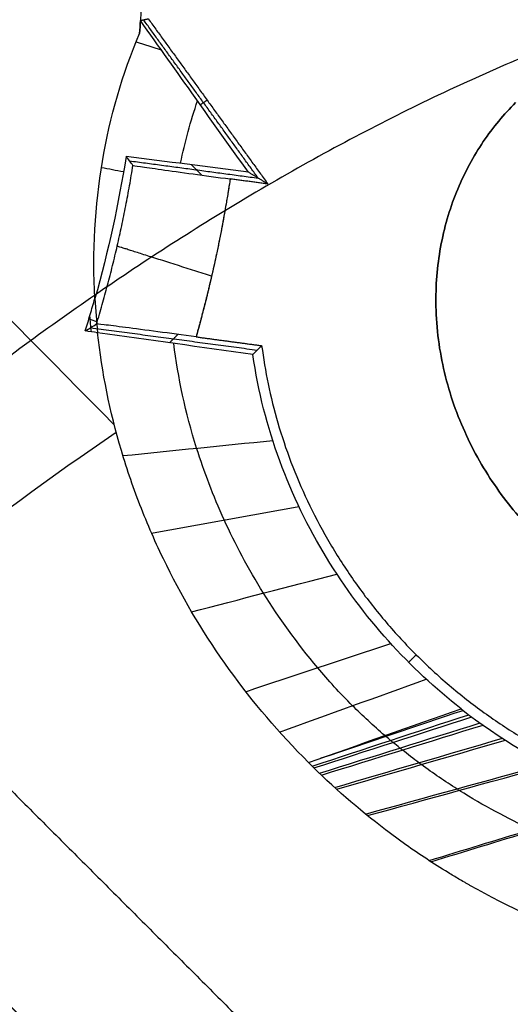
# Model space of a CAD drawing. Header units: millimetres. Extents: x -657 to 864, y -831 to 851.
# Tile 339 of 656: x -517.02 to -515.93, y 115.39 to 117.58. Entities that reach past the tile are written whole.
import ezdxf

# ---------------------------------------------------------------- set-up
doc = ezdxf.new("R2010")
doc.units = ezdxf.units.MM
doc.layers.add('Default', color=7, linetype='Continuous', true_color=0x000000)

msp = doc.modelspace()

# ---------------------------------------------------------------- linework, layer by layer
at = {"layer": 'Default'}
for points in [[(-473.689, 252.9367, -369.8785), (-564.1373, 162.4884, -369.8785), (-654.5856, 72.0401, -369.8785)], [(-474.323, 252.1079, -369.6653), (-564.0399, 162.3909, -369.6653), (-653.7569, 72.6739, -369.6653)], [(-363.37, 241.8283, -413.9261), (-503.4234, 101.7749, -413.9261), (-643.4767, -38.2784, -413.9261)], [(-363.801, 241.2679, -413.6894), (-503.3586, 101.7103, -413.6894), (-642.9162, -37.8474, -413.6894)], [(-236.2074, 159.5297, -441.8414), (-398.6931, -2.956, -441.8414), (-561.1788, -165.4416, -441.8414)], [(-236.6391, 159.098, -441.5875), (-398.6931, -2.956, -441.5875), (-560.747, -165.0099, -441.5875)]]:
    msp.add_open_spline(points, degree=2, dxfattribs=at)
for points, knots in [([(-593.1474, 191.4984, -340.3025), (-583.971, 182.322, -350.7035), (-555.936, 154.287, -379.3443), (-491.4402, 89.7912, -426.6492), (-434.2151, 32.5661, -441.8414), (-398.6931, -2.956, -441.8414)], [2.41548, 2.41548, 2.41548, 2.41548, 70.396144, 198.636056, 404.995527, 404.995527, 404.995527, 404.995527]), ([(-592.6359, 190.9868, -340.5563), (-583.5819, 181.9329, -350.7875), (-555.6847, 154.0357, -379.2423), (-491.3808, 89.7317, -426.406), (-434.1928, 32.5437, -441.5875), (-398.6931, -2.956, -441.5875)], [2.408267, 2.408267, 2.408267, 2.408267, 69.367076, 197.537893, 403.786179, 403.786179, 403.786179, 403.786179])]:
    msp.add_open_spline(points, degree=3, knots=knots, dxfattribs=at)
msp.add_rational_spline([(-514.6793, 123.5984, -340.4796), (-520.4918, 129.411, -340.4796), (-525.7759, 124.1269, -340.4796), (-531.06, 118.8427, -340.4796), (-525.2475, 113.0302, -340.4796)], [1, 0.707106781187, 1, 0.707106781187, 1], degree=2, knots=[1.570796, 1.570796, 1.570796, 3.141593, 3.141593, 4.712389, 4.712389, 4.712389], dxfattribs=at)
at = {"layer": 'Default', "color": 18, "true_color": 0x000000}
for points, knots in [([(-520.6428, 123.022, -335.8484), (-520.5535, 122.9841, -335.8484), (-520.347, 122.8928, -335.8481), (-520.0205, 122.7357, -335.8463), (-519.6514, 122.5428, -335.8428), (-519.2523, 122.3172, -335.837), (-518.8138, 122.0502, -335.8284), (-518.3321, 121.7348, -335.8162), (-517.8079, 121.3661, -335.7996), (-517.2442, 120.9413, -335.7779), (-516.649, 120.4613, -335.7505), (-516.0426, 119.939, -335.7177), (-515.4446, 119.3908, -335.6804), (-514.8557, 118.8186, -335.6386), (-514.252, 118.1976, -335.5903), (-513.8486, 117.7569, -335.5539), (-513.6392, 117.5208, -335.5338)], [0.819002, 0.819002, 0.819002, 0.819002, 1.223022, 1.760617, 2.334376, 2.970221, 3.68859, 4.498707, 5.402848, 6.40286, 7.494362, 8.654622, 9.813624, 10.959228, 12.169282, 13.529246, 13.529246, 13.529246, 13.529246]), ([(-513.8588, 117.3012, -334.7666), (-514.0777, 117.5214, -334.7955), (-514.4976, 117.9316, -334.85), (-515.1206, 118.5073, -334.9283), (-515.7235, 119.0358, -335.0018), (-516.3309, 119.5402, -335.0737), (-516.9416, 120.0186, -335.1438), (-517.5357, 120.4562, -335.2099), (-518.0934, 120.8414, -335.27), (-518.6073, 121.1739, -335.3238), (-519.0749, 121.4567, -335.3714), (-519.4965, 121.6946, -335.413), (-519.8764, 121.8943, -335.4495), (-520.2242, 122.064, -335.4821), (-520.5525, 122.212, -335.5119), (-520.7905, 122.3099, -335.533), (-520.9201, 122.3599, -335.5442), (-520.9435, 122.3688, -335.5462)], [0, 0, 0, 0, 1.242741, 2.348493, 3.395351, 4.454451, 5.514702, 6.512121, 7.425935, 8.252143, 8.992431, 9.648879, 10.229917, 10.754221, 11.245477, 11.723365, 11.828336, 11.828336, 11.828336, 11.828336]), ([(-517.2573, 119.3927, -335.4683), (-517.1894, 119.2887, -335.34), (-517.1128, 119.1586, -335.1699), (-517.037, 118.9967, -334.9545), (-517.0365, 118.9957, -334.9532), (-517.0349, 118.9922, -334.9486), (-517.0324, 118.9869, -334.9415), (-517.0265, 118.9742, -334.9245), (-517.0143, 118.9472, -334.8886), (-517.003, 118.9215, -334.8544), (-516.9795, 118.8667, -334.7816), (-516.9627, 118.8256, -334.727), (-516.9447, 118.7783, -334.6645), (-516.9438, 118.7758, -334.6612), (-516.9423, 118.7719, -334.656), (-516.9401, 118.7661, -334.6484), (-516.9351, 118.7527, -334.6308), (-516.9257, 118.727, -334.5969), (-516.9185, 118.7067, -334.5702), (-516.9052, 118.6682, -334.5198), (-516.8977, 118.6456, -334.4903), (-516.8789, 118.5869, -334.414), (-516.8711, 118.5602, -334.3794), (-516.8669, 118.5457, -334.3608), (-516.8665, 118.5444, -334.3592), (-516.8661, 118.543, -334.3573), (-516.8654, 118.5408, -334.3544), (-516.8639, 118.5356, -334.3478), (-516.861, 118.5253, -334.3346), (-516.8552, 118.5049, -334.3084), (-516.8442, 118.4645, -334.2568), (-516.8357, 118.4307, -334.214), (-516.8196, 118.3641, -334.1303), (-516.8103, 118.3213, -334.077), (-516.7859, 118.1974, -333.9247), (-516.7745, 118.1211, -333.8331), (-516.7661, 118.0492, -333.749), (-516.7657, 118.0459, -333.7451), (-516.7651, 118.0403, -333.7386), (-516.7641, 118.032, -333.7289), (-516.762, 118.0127, -333.7064), (-516.7582, 117.9742, -333.662), (-516.7519, 117.8979, -333.575), (-516.7487, 117.8337, -333.5037), (-516.7453, 117.707, -333.3657), (-516.7467, 117.625, -333.2796), (-516.7514, 117.5455, -333.1993)], [-4.050874, -4.050874, -4.050874, -4.050874, -3.038156, -3.038156, -3.022332, -3.022332, -3.006508, -2.974861, -2.911566, -2.784976, -2.784976, -2.531796, -2.531796, -2.523885, -2.523885, -2.515973, -2.500149, -2.468501, -2.405207, -2.405207, -2.278617, -2.278617, -2.025437, -2.025437, -2.021481, -2.021481, -2.017525, -2.009613, -1.99379, -1.962142, -1.898847, -1.772257, -1.772257, -1.519078, -1.519078, -1.012719, -1.012719, -0.996895, -0.996895, -0.981071, -0.949424, -0.886129, -0.759539, -0.506359, -0.506359, 0, 0, 0, 0]), ([(-516.7662, 117.2528, -336.4474), (-516.766, 117.2526, -336.4774), (-516.7605, 117.2518, -336.5057), (-516.7386, 117.2486, -336.5594), (-516.7225, 117.2463, -336.5849), (-516.6834, 117.2408, -336.6252), (-516.6592, 117.2374, -336.6423), (-516.607, 117.2303, -336.6646), (-516.5791, 117.2265, -336.6704), (-516.5509, 117.2227, -336.6704)], [-0.4740312, -0.4740312, -0.4740312, -0.4740312, -0.3555234, -0.3555234, -0.2370156, -0.2370156, -0.1185078, -0.1185078, 0, 0, 0, 0]), ([(-516.6264, 116.8727, -336.6704), (-516.6561, 116.8767, -336.6704), (-516.6842, 116.8805, -336.6647), (-516.7375, 116.8875, -336.6417), (-516.7626, 116.8908, -336.6249), (-516.8023, 116.8959, -336.5841), (-516.8189, 116.8981, -336.559), (-516.8409, 116.9007, -336.5049), (-516.8467, 116.9014, -336.4765), (-516.8469, 116.9013, -336.4474)], [-0.4794973, -0.4794973, -0.4794973, -0.4794973, -0.3596229, -0.3596229, -0.2397486, -0.2397486, -0.1198743, -0.1198743, 0, 0, 0, 0]), ([(-516.3774, 115.9293, -331.9648), (-516.5067, 116.0586, -332.0539), (-516.6116, 116.2045, -332.1506), (-516.7014, 116.3857, -332.2713), (-516.7116, 116.4075, -332.2858), (-516.7304, 116.4497, -332.314), (-516.7393, 116.4709, -332.3281), (-516.7644, 116.5347, -332.371), (-516.7791, 116.5775, -332.4), (-516.8174, 116.7069, -332.4885), (-516.835, 116.7942, -332.5497), (-516.8445, 116.8818, -332.614)], [-1.710649, -1.710649, -1.710649, -1.710649, -0.855325, -0.855325, -0.748409, -0.748409, -0.641494, -0.641494, -0.427662, -0.427662, 0, 0, 0, 0]), ([(-516.2085, 115.9888, -331.8161), (-516.2333, 116.0109, -331.8313), (-516.2889, 116.0616, -331.866), (-516.3836, 116.1672, -331.938), (-516.4825, 116.3051, -332.0313), (-516.5684, 116.4676, -332.1414), (-516.639, 116.6536, -332.2696), (-516.6664, 116.7825, -332.362), (-516.6758, 116.8582, -332.4184)], [-0.0050423, -0.0050423, -0.0050423, -0.0050423, 0.0196099, 0.0513122, 0.1147169, 0.1781215, 0.2415261, 0.3371163, 0.3371163, 0.3371163, 0.3371163]), ([(-516.0393, 116.0483, -331.6667), (-516.1524, 116.1369, -331.7268), (-516.2562, 116.2499, -331.8026), (-516.4188, 116.5169, -331.9856), (-516.4774, 116.6709, -332.0929), (-516.5006, 116.8336, -332.2159)], [0, 0, 0, 0, 0.736061, 0.736061, 1.472121, 1.472121, 1.472121, 1.472121]), ([(-516.8031, 116.6604, -332.4568), (-517.0895, 116.4693, -332.3239), (-517.6534, 116.0043, -332.1861), (-518.1184, 115.4404, -332.3239), (-518.3094, 115.154, -332.4568)], [5.475774, 5.475774, 5.475774, 5.475774, 7.188789, 8.901832, 8.901832, 8.901832, 8.901832]), ([(-516.0393, 116.0483, -331.6667), (-515.9541, 115.9816, -331.6215), (-515.8615, 115.927, -331.5867), (-515.765, 115.8855, -331.5622), (-515.7618, 115.8842, -331.5614), (-515.7579, 115.8825, -331.5604), (-515.7519, 115.88, -331.559), (-515.7381, 115.8743, -331.5557), (-515.7105, 115.8635, -331.5495), (-515.6868, 115.855, -331.545), (-515.6396, 115.8393, -331.5369), (-515.6083, 115.8304, -331.5329), (-515.5152, 115.8078, -331.5247), (-515.4544, 115.7985, -331.5245), (-515.3948, 115.794, -331.5297), (-515.3921, 115.7938, -331.5299), (-515.3886, 115.7935, -331.5302), (-515.3832, 115.7932, -331.5307), (-515.3708, 115.7924, -331.532), (-515.346, 115.7913, -331.5351), (-515.2964, 115.7904, -331.543), (-515.2543, 115.7922, -331.5528), (-515.1707, 115.799, -331.5765), (-515.1159, 115.8079, -331.5978), (-514.9562, 115.8472, -331.6779), (-514.8561, 115.8904, -331.753), (-514.7667, 115.9478, -331.8499)], [-2.044559, -2.044559, -2.044559, -2.044559, -1.02228, -1.02228, -1.014293, -1.014293, -1.006306, -0.990333, -0.958387, -0.894495, -0.894495, -0.76671, -0.76671, -0.51114, -0.51114, -0.507146, -0.507146, -0.503153, -0.495167, -0.479194, -0.447247, -0.383355, -0.383355, -0.25557, -0.25557, 0, 0, 0, 0]), ([(-514.67, 115.8525, -331.9955), (-514.6702, 115.8523, -331.9953), (-514.6704, 115.8522, -331.9951), (-514.6708, 115.852, -331.9946), (-514.7753, 115.7851, -331.8759), (-514.8934, 115.7325, -331.7857), (-515.037, 115.6975, -331.7186), (-515.1094, 115.68, -331.6848), (-515.1886, 115.6671, -331.6574), (-515.3651, 115.6578, -331.6205), (-515.4621, 115.6618, -331.6117), (-515.5644, 115.68, -331.617), (-515.5657, 115.6802, -331.6171), (-515.6679, 115.6987, -331.6227), (-515.7738, 115.7306, -331.6414), (-515.9346, 115.8042, -331.6898), (-515.9893, 115.8335, -331.7095), (-516.0451, 115.8685, -331.7334), (-516.0468, 115.8696, -331.7342), (-516.0747, 115.8873, -331.7463), (-516.101, 115.9052, -331.7585), (-516.1291, 115.9259, -331.7727), (-516.1431, 115.9363, -331.7798), (-516.1572, 115.9472, -331.7873), (-516.1712, 115.9583, -331.7949), (-516.1781, 115.9639, -331.7987), (-516.1851, 115.9695, -331.8026), (-516.1921, 115.9753, -331.8066), (-516.1937, 115.9767, -331.8076), (-516.1986, 115.9809, -331.8104), (-516.2019, 115.9837, -331.8123), (-516.2066, 115.9877, -331.8151), (-516.2073, 115.9883, -331.8155), (-516.2081, 115.9889, -331.8159)], [0.243913, 0.243913, 0.243913, 0.243913, 0.2443534, 0.2443534, 0.2448761, 0.4970371, 0.4970371, 0.4980824, 0.6246856, 0.6246856, 0.7497208, 0.7497208, 0.7512888, 0.7512888, 0.8760627, 0.877892, 0.9392336, 0.9392336, 0.9411936, 0.9411936, 0.970819, 0.970819, 0.9728444, 0.9866118, 0.9866118, 0.9886698, 0.9945081, 0.9945081, 0.9965825, 0.9965825, 1.0005388, 1.0005388, 1.0010929, 1.0010929, 1.0010929, 1.0010929]), ([(-514.5134, 115.6973, -332.1009), (-514.638, 115.6044, -331.9234), (-514.7867, 115.5322, -331.8014), (-514.996, 115.4812, -331.7087), (-515.036, 115.4734, -331.6942), (-515.1203, 115.4612, -331.6695), (-515.1632, 115.4571, -331.6599), (-515.2943, 115.4511, -331.639), (-515.3846, 115.4555, -331.6354), (-515.6641, 115.4964, -331.6528), (-515.8433, 115.5568, -331.6991), (-516.0225, 115.6584, -331.773), (-516.0239, 115.6591, -331.7736), (-516.0279, 115.6615, -331.7753), (-516.034, 115.665, -331.7778), (-516.0481, 115.6732, -331.7838), (-516.0762, 115.69, -331.796), (-516.0999, 115.7051, -331.8069), (-516.1466, 115.7359, -331.8291), (-516.1771, 115.7575, -331.8446), (-516.2665, 115.8256, -331.8929), (-516.3234, 115.8752, -331.9276), (-516.3774, 115.9293, -331.9648)], [-3.125072, -3.125072, -3.125072, -3.125072, -2.343804, -2.343804, -2.148487, -2.148487, -1.95317, -1.95317, -1.562536, -1.562536, -0.781268, -0.781268, -0.769061, -0.769061, -0.756853, -0.732439, -0.68361, -0.585951, -0.585951, -0.390634, -0.390634, 0, 0, 0, 0])]:
    msp.add_open_spline(points, degree=3, knots=knots, dxfattribs=at)
for points, degree in [([(-523.5566, 121.9075, -335.4293), (-520.2234, 118.5743, -333.1302), (-516.8902, 115.2411, -330.8311), (-513.557, 111.9079, -328.532)], 3), ([(-503.3988, 108.8282, -335.8484), (-509.7398, 115.1691, -335.8484), (-516.0807, 121.5101, -335.8484)], 2), ([(-503.4321, 108.7949, -338.4639), (-509.773, 115.1359, -338.4639), (-516.114, 121.4768, -338.4639)], 2), ([(-516.1442, 121.4466, -337.5672), (-509.8033, 115.1057, -337.5672), (-503.4623, 108.7647, -337.5672)], 2), ([(-516.1744, 121.4164, -336.6704), (-509.8335, 115.0755, -336.6704), (-503.4925, 108.7345, -336.6704)], 2), ([(-516.7514, 117.5455, -333.1993), (-516.7508, 117.5549, -333.213), (-516.7503, 117.5644, -333.2268), (-516.7498, 117.5739, -333.2405)], 3), ([(-516.7498, 117.5739, -333.2405), (-516.7411, 117.5759, -334.9554), (-516.7324, 117.5778, -336.6704)], 2), ([(-516.5104, 117.2377, -332.5797), (-516.588, 117.3465, -332.7802), (-516.6678, 117.4586, -333.0005), (-516.7498, 117.5739, -333.2405)], 3), ([(-516.4888, 117.2246, -334.6251), (-516.6158, 117.4, -334.6251), (-516.7428, 117.5755, -334.6251)], 2), ([(-516.7324, 117.5778, -336.6704), (-516.5999, 117.3946, -336.6704), (-516.4673, 117.2115, -336.6704)], 2), ([(-517.6657, 117.5461, -333.0659), (-517.3797, 117.2566, -332.8669), (-517.0936, 116.9671, -332.6678), (-516.8076, 116.6776, -332.4687)], 3), ([(-516.8507, 116.9574, -332.6703), (-516.8622, 117.1643, -332.8266), (-516.8276, 117.3656, -332.9977), (-516.7514, 117.5455, -333.1993)], 3), ([(-516.7594, 117.5266, -333.1781), (-516.7407, 117.5207, -333.1539), (-516.7221, 117.5147, -333.1297), (-516.7034, 117.5088, -333.1055)], 3), ([(-516.6609, 117.2574, -332.7454), (-516.6511, 117.3049, -332.789), (-516.6384, 117.3511, -332.8336), (-516.6231, 117.3958, -332.8795)], 3), ([(-516.617, 117.3874, -332.8639), (-516.6095, 117.3924, -334.7672), (-516.602, 117.3975, -336.6704)], 2), ([(-516.7814, 117.2727, -332.879), (-516.7979, 117.1689, -332.7822), (-516.8207, 117.0634, -332.7127), (-516.8507, 116.9574, -332.6703)], 3), ([(-516.5104, 117.2377, -332.5797), (-516.6007, 117.2493, -332.6795), (-516.691, 117.261, -332.7793), (-516.7814, 117.2727, -332.879)], 3), ([(-516.7662, 117.2528, -336.4474), (-516.7712, 117.2594, -335.258), (-516.7763, 117.266, -334.0685), (-516.7814, 117.2727, -332.879)], 3), ([(-516.8362, 117.2483, -332.906), (-516.8198, 117.2452, -332.8867), (-516.8035, 117.2421, -332.8675), (-516.7872, 117.2389, -332.8482)], 3), ([(-516.7739, 117.2629, -334.6261), (-516.6314, 117.2438, -334.6251), (-516.4889, 117.2246, -334.6242)], 2), ([(-516.6137, 117.2312, -336.6606), (-516.6251, 117.2426, -334.6898), (-516.6364, 117.2539, -332.7189)], 2), ([(-516.4673, 117.2115, -336.6704), (-516.4888, 117.2246, -334.6251), (-516.5104, 117.2377, -332.5797)], 2), ([(-516.4673, 117.2115, -336.6704), (-516.5091, 117.2171, -336.6704), (-516.5509, 117.2227, -336.6704)], 2), ([(-516.8721, 116.8857, -332.6457), (-516.8682, 116.8979, -332.6492), (-516.8609, 116.9221, -332.6568), (-516.854, 116.9457, -332.6656), (-516.8507, 116.9574, -332.6703)], 3), ([(-516.8507, 116.9574, -332.6703), (-516.8493, 116.9322, -332.6512), (-516.8473, 116.907, -332.6325), (-516.8445, 116.8818, -332.614)], 3), ([(-516.8583, 116.8838, -332.6298), (-516.8596, 116.8957, -332.6386), (-516.8607, 116.9077, -332.6474), (-516.8617, 116.9196, -332.6563)], 3), ([(-518.5631, 116.9141, -332.8996), (-516.8017, 115.1527, -331.6846), (-515.0404, 113.3913, -330.4697), (-513.279, 111.6299, -329.2548)], 3), ([(-516.8721, 116.8857, -332.6457), (-516.8636, 116.8909, -333.9129), (-516.8552, 116.8961, -335.1802), (-516.8469, 116.9013, -336.4474)], 3), ([(-516.8638, 116.9125, -332.6539), (-516.8582, 116.9107, -332.6468), (-516.8526, 116.9089, -332.6398), (-516.847, 116.9071, -332.6327)], 3), ([(-516.8445, 116.8818, -332.614), (-516.8537, 116.8831, -332.6246), (-516.8629, 116.8844, -332.6351), (-516.8721, 116.8857, -332.6457)], 3), ([(-516.8601, 116.8931, -334.444), (-516.6755, 116.8682, -334.4431), (-516.4909, 116.8434, -334.4423)], 2), ([(-516.5006, 116.8336, -332.2159), (-516.6152, 116.8497, -332.3486), (-516.7299, 116.8657, -332.4813), (-516.8445, 116.8818, -332.614)], 3), ([(-516.6854, 116.8595, -332.4299), (-516.6761, 116.8688, -334.5483), (-516.6668, 116.8781, -336.6667)], 2), ([(-516.6264, 116.8727, -336.6704), (-516.5538, 116.8629, -336.6704), (-516.4811, 116.8532, -336.6704)], 2), ([(-516.4811, 116.8532, -336.6704), (-516.4876, 116.8466, -335.1856), (-516.4941, 116.8401, -333.7007), (-516.5006, 116.8336, -332.2159)], 3), ([(-517.8095, 116.6408, -334.7846), (-517.0695, 115.9008, -334.3829), (-516.3295, 115.1608, -333.9812)], 2), ([(-516.7887, 116.6094, -332.4216), (-516.678, 116.6207, -332.3063), (-516.5673, 116.6319, -332.1909), (-516.4566, 116.6431, -332.0756)], 3), ([(-518.1443, 116.4953, -334.4358), (-517.4044, 115.7553, -334.0341), (-516.6644, 115.0153, -333.6323)], 2), ([(-516.7254, 116.4379, -332.3057), (-516.6164, 116.4576, -332.1946), (-516.5075, 116.4772, -332.0836), (-516.3986, 116.4969, -331.9725)], 3), ([(-516.6364, 116.2633, -332.1894), (-516.529, 116.2911, -332.0827), (-516.4216, 116.319, -331.9759), (-516.3142, 116.3468, -331.8692)], 3), ([(-517.955, 116.3059, -335.1334), (-517.215, 115.5659, -334.7317), (-516.475, 114.826, -334.33)], 2), ([(-516.5164, 116.0862, -332.0711), (-516.4092, 116.1218, -331.9688), (-516.302, 116.1573, -331.8665), (-516.1948, 116.1928, -331.7642)], 3), ([(-516.8099, 114.6805, -333.9812), (-517.5499, 115.4204, -334.3829), (-518.2898, 116.1604, -334.7846)], 2), ([(-516.1387, 116.168, -336.6704), (-516.147, 116.1597, -334.2036), (-516.1553, 116.1514, -331.7368)], 2), ([(-516.4416, 115.9968, -332.0108), (-516.3332, 116.0358, -331.9108), (-516.2249, 116.0748, -331.8108), (-516.1166, 116.1138, -331.7108)], 3), ([(-516.3774, 115.9293, -331.9648), (-516.2642, 115.9689, -331.8655), (-516.1519, 116.0089, -331.7663), (-516.0393, 116.0483, -331.6667)], 3), ([(-516.369, 115.9211, -331.9593), (-516.2534, 115.9591, -331.8589), (-516.1377, 115.9972, -331.7584), (-516.0221, 116.0352, -331.658)], 3), ([(-516.3652, 115.9172, -331.9566), (-516.2486, 115.9549, -331.856), (-516.1321, 115.9926, -331.7553), (-516.0155, 116.0303, -331.6547)], 3), ([(-516.3492, 115.9392, -331.9402), (-516.2443, 115.9744, -331.8483), (-516.1395, 116.0096, -331.7563), (-516.0346, 116.0448, -331.6644)], 3), ([(-516.353, 115.9054, -331.9484), (-516.2343, 115.9426, -331.8475), (-516.1157, 115.9797, -331.7467), (-515.9971, 116.0169, -331.6458)], 3), ([(-516.3487, 115.9013, -331.9456), (-516.2293, 115.9383, -331.8446), (-516.1099, 115.9753, -331.7437), (-515.9906, 116.0122, -331.6427)], 3), ([(-516.3193, 115.8739, -331.9266), (-516.1953, 115.9103, -331.8255), (-516.0713, 115.9466, -331.7245), (-515.9472, 115.983, -331.6234)], 3), ([(-516.3149, 115.87, -331.9239), (-516.1903, 115.9063, -331.8228), (-516.0656, 115.9426, -331.7218), (-515.9409, 115.9789, -331.6208)], 3), ([(-516.2508, 115.8149, -331.8853), (-516.117, 115.8518, -331.7858), (-515.9831, 115.8888, -331.6863), (-515.8493, 115.9257, -331.5868)], 3), ([(-516.2465, 115.8114, -331.8829), (-516.1121, 115.8485, -331.7835), (-515.9777, 115.8856, -331.6842), (-515.8433, 115.9226, -331.5848)], 3), ([(-516.1101, 115.7119, -331.8119), (-515.9616, 115.7572, -331.7218), (-515.813, 115.8025, -331.6316), (-515.6645, 115.8478, -331.5414)], 3), ([(-516.1059, 115.7092, -331.81), (-515.9571, 115.7548, -331.7202), (-515.8082, 115.8005, -331.6304), (-515.6594, 115.8461, -331.5405)], 3)]:
    msp.add_open_spline(points, degree=degree, dxfattribs=at)
for points, weights, degree, knots in [([(-516.5994, 117.9713, -337.1188), (-516.7874, 119.9468, -337.1188), (-518.6618, 120.7459, -337.1188), (-520.5362, 121.5449, -337.1188), (-521.8651, 120.2161, -337.1188), (-523.194, 118.8872, -337.1188), (-522.3949, 117.0128, -337.1188), (-521.5958, 115.1383, -337.1188), (-519.6203, 114.9503, -337.1188)], [1, 0.838037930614, 1, 0.838037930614, 1, 0.838037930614, 1, 0.838037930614, 1], 2, [-19.61723, -19.61723, -19.61723, -14.712923, -14.712923, -9.808615, -9.808615, -4.904308, -4.904308, 0, 0, 0]), ([(-516.741, 117.9649, -336.9701), (-516.9162, 119.8497, -336.9701), (-518.7039, 120.6139, -336.9701), (-520.4916, 121.3782, -336.9701), (-521.7594, 120.1104, -336.9701), (-523.0273, 118.8425, -336.9701), (-522.263, 117.0548, -336.9701), (-521.4987, 115.2671, -336.9701), (-519.6139, 115.0919, -336.9701)], [1, 0.837736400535, 1, 0.837736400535, 1, 0.837736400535, 1, 0.837736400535, 1], 2, [0, 0, 0, 4.677936, 4.677936, 9.355873, 9.355873, 14.033809, 14.033809, 18.711746, 18.711746, 18.711746]), ([(-514.071, 117.5127, -334.7945), (-514.8687, 118.141, -332.8074), (-516.3964, 117.5759, -331.466), (-517.8107, 116.1616, -331.466), (-519.225, 114.7473, -331.466), (-519.7901, 113.2197, -332.8074), (-519.1617, 112.422, -334.7945)], [1.13789965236, 0.941206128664, 0.954928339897, 1.17906628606, 0.954928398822, 0.941206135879, 1.13789949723], 3, [0.606869, 0.606869, 0.606869, 0.606869, 9.912577, 9.912577, 9.912577, 19.218282, 19.218282, 19.218282, 19.218282]), ([(-515.9186, 117.392, -336.6704), (-516.375, 116.9357, -336.6704), (-515.873, 116.4337, -336.6704), (-515.371, 115.9317, -336.6704), (-514.9147, 116.388, -336.6704)], [1, 0.707106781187, 1, 0.707106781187, 1], 2, [-2.984513, -2.984513, -2.984513, -1.492257, -1.492257, 0, 0, 0]), ([(-514.9147, 116.388, -336.4463), (-515.371, 115.9317, -336.4463), (-515.873, 116.4337, -336.4463), (-516.375, 116.9357, -336.4463), (-515.9186, 117.392, -336.4463)], [1, 0.707106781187, 1, 0.707106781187, 1], 2, [-2.984513, -2.984513, -2.984513, -1.492257, -1.492257, 0, 0, 0]), ([(-514.9147, 116.388, -336.5583), (-515.371, 115.9317, -336.5583), (-515.873, 116.4337, -336.5583), (-516.375, 116.9357, -336.5583), (-515.9186, 117.392, -336.5583)], [1, 0.707106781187, 1, 0.707106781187, 1], 2, [1.570796, 1.570796, 1.570796, 3.141593, 3.141593, 4.712389, 4.712389, 4.712389]), ([(-516.5509, 117.2227, -336.6704), (-516.5675, 117.1138, -336.6704), (-516.592, 117.0072, -336.6704), (-516.6076, 116.9394, -336.6704), (-516.6264, 116.8727, -336.6704)], [0.971970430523, 0.985241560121, 1, 0.99057253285, 0.981751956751], 2, [13.3072065, 13.3072065, 13.3072065, 13.6511364, 13.6511364, 13.8708336, 13.8708336, 13.8708336]), ([(-516.4811, 116.8532, -336.6704), (-516.3709, 116.0007, -336.6704), (-515.5221, 115.8366, -336.6704), (-514.6733, 115.6726, -336.6704), (-514.3999, 116.4509, -336.6704)], [1, 0.782926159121, 1, 0.782926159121, 1], 2, [0, 0, 0, 2.018541, 2.018541, 4.037082, 4.037082, 4.037082])]:
    msp.add_rational_spline(points, weights, degree=degree, knots=knots, dxfattribs=at)
for points, weights in [([(-516.8469, 116.9013, -336.4474), (-516.7949, 117.0734, -336.4474), (-516.7662, 117.2528, -336.4474)], [1, 0.997949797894, 1]), ([(-516.5509, 117.2227, -336.6704), (-516.578, 117.0445, -336.6704), (-516.6264, 116.8727, -336.6704)], [1, 0.998252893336, 1]), ([(-516.592, 117.0072, -336.6704), (-516.8, 117.0733, -336.6704), (-516.8011, 117.0737, -336.4474)], [1, 0.708190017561, 0.997841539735])]:
    msp.add_rational_spline(points, weights, degree=2, dxfattribs=at)

doc.saveas('drawing.dxf')
